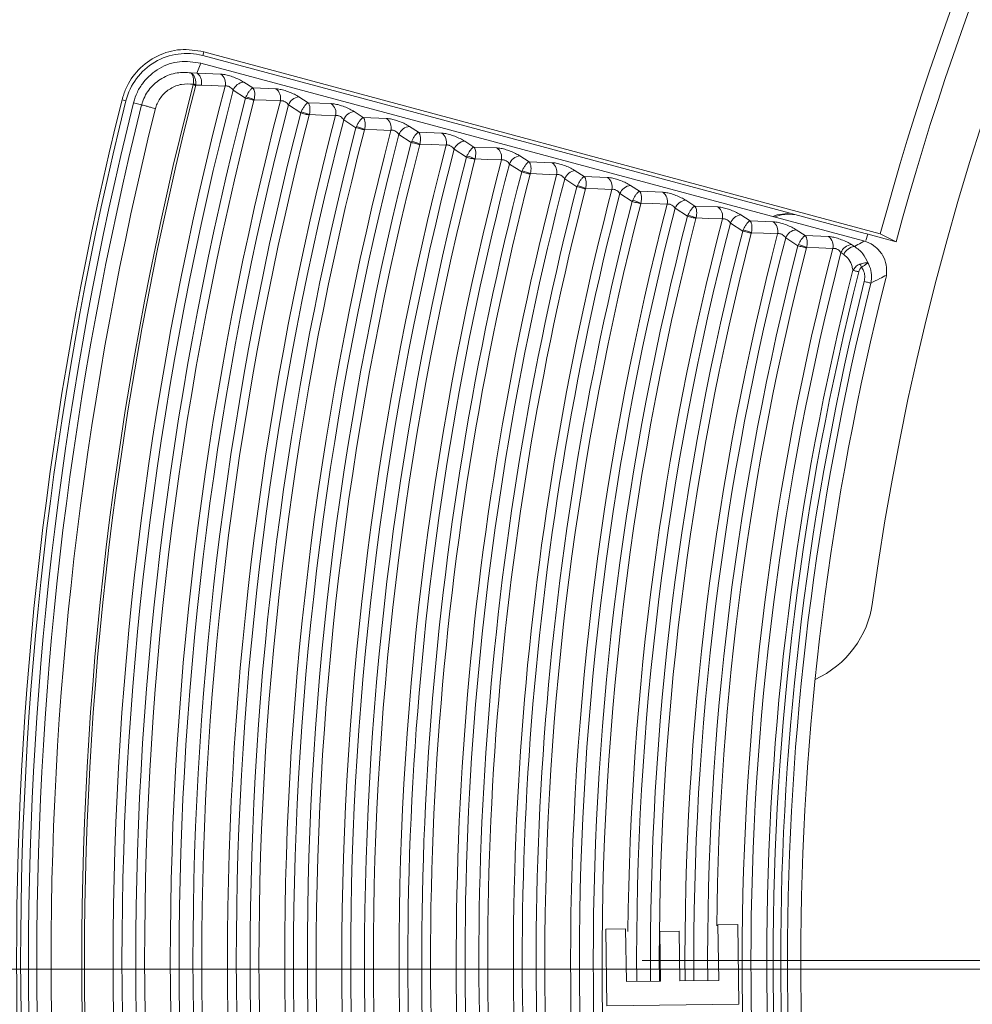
# Model space of a CAD drawing. Header units: millimetres. Extents: x 0 to 1118, y 0 to 864.
# Tile 332 of 512: x 495 to 503, y 420 to 428. Entities that reach past the tile are written whole.
import ezdxf

# ---------------------------------------------------------------- set-up
doc = ezdxf.new("R2010")
doc.units = ezdxf.units.MM
doc.styles.add('SLDTEXTSTYLE0', font='TXT', dxfattribs={"width": 0.605})
doc.dimstyles.new('SLDDIMSTYLE3', dxfattribs={"dimtxt": 3.175, "dimasz": 3.302, "dimexe": 0, "dimexo": 0.0625, "dimgap": 0.79375, "dimtad": 0, "dimtih": 1, "dimtoh": 1, "dimdec": 1, "dimlfac": 4, "dimrnd": 1e-09, "dimzin": 12, "dimdsep": 46, "dimtxsty": 'SLDTEXTSTYLE0', "dimsah": 1, "dimcen": 0.09, "dimadec": 0, "dimazin": 3, "dimtfac": 1, "dimtofl": 0, "dimtmove": 0, "dimatfit": 3, "dimfxl": 1, "dimfrac": 2, "dimtolj": 1, "dimtzin": 12, "dimarcsym": 0})

# ---------------------------------------------------------------- blocks, each defined once
blk = doc.blocks.new('_D_9')
at = {"color": 7, "linetype": 'Continuous', "lineweight": 0}
for p, q in [((522.1253, 420.3386), (447.1385, 420.3386)), ((448.7385, 420.3386), (448.7385, 403.9348)), ((448.7385, 382.6583), (448.7385, 399.0621)), ((465.7357, 382.6583), (447.1385, 382.6583))]:
    blk.add_line(p, q, dxfattribs=at)
for points in [[(448.7385, 420.3386), (448.2305, 417.0366), (449.2465, 417.0366)], [(448.7385, 382.6583), (449.2465, 385.9603), (448.2305, 385.9603)]]:
    blk.add_solid(points, dxfattribs=at)
at = {"color": 7, "linetype": 'Continuous', "lineweight": 0, "insert": (443.2814, 403.1549), "char_height": 3.175, "attachment_point": 1, "style": 'SLDTEXTSTYLE0'}
blk.add_mtext('150.7', dxfattribs=at)
blk = doc.blocks.new('SW_CENTERMARKSYMBOL_0')
at = {"color": 0, "linetype": 'Continuous', "lineweight": 0}
blk.add_line((-1.27, 0), (-23.5209, 0), dxfattribs=at)

msp = doc.modelspace()

# ---------------------------------------------------------------- linework, layer by layer
at = {"color": 9, "linetype": 'Continuous', "lineweight": 0}
for p, q in [((496.6816, 427.6541), (496.6899, 427.6849)), ((496.6359, 427.5135), (496.6654, 427.5937)), ((496.5868, 427.5156), (496.6359, 427.5135)), ((496.6361, 427.5132), (496.8261, 427.5058)), ((496.6054, 427.4211), (496.606, 427.4244)), ((496.6261, 427.4158), (496.627, 427.4234)), ((496.6718, 427.4172), (496.6261, 427.4158)), ((497.0241, 427.3133), (496.9259, 427.3768)), ((497.01, 427.4418), (497.0827, 427.3948)), ((497.0827, 427.3948), (497.2687, 427.3876)), ((496.067, 427.2919), (496.0354, 427.2998)), ((497.0241, 427.3133), (497.0279, 427.3224)), ((497.0937, 427.2998), (497.0924, 427.2956)), ((497.4525, 427.3236), (497.5253, 427.2765)), ((497.4667, 427.195), (497.3684, 427.2586)), ((497.5253, 427.2765), (497.7113, 427.2693)), ((497.4667, 427.195), (497.4705, 427.2042)), ((497.5363, 427.1815), (497.535, 427.1773)), ((497.9093, 427.0767), (497.811, 427.1403)), ((497.8951, 427.2053), (497.9679, 427.1583)), ((497.9679, 427.1583), (498.1538, 427.1511)), ((497.9093, 427.0767), (497.9131, 427.0859)), ((497.9788, 427.0633), (497.9776, 427.0591)), ((498.3377, 427.0871), (498.4105, 427.04)), ((498.3519, 426.9585), (498.2536, 427.0221)), ((498.4105, 427.04), (498.5964, 427.0328)), ((498.3519, 426.9585), (498.3557, 426.9677)), ((498.4214, 426.945), (498.4202, 426.9408)), ((498.7945, 426.8402), (498.6962, 426.9038)), ((498.7803, 426.9688), (498.8531, 426.9218)), ((498.8531, 426.9218), (499.039, 426.9146)), ((498.7945, 426.8402), (498.7983, 426.8494)), ((498.864, 426.8268), (498.8628, 426.8226)), ((499.2229, 426.8506), (499.2957, 426.8035)), ((499.237, 426.7219), (499.1388, 426.7856)), ((499.2957, 426.8035), (499.4816, 426.7963)), ((499.237, 426.7219), (499.2409, 426.7312)), ((499.3066, 426.7085), (499.3054, 426.7043)), ((499.6796, 426.6037), (499.5814, 426.6673)), ((499.6655, 426.7323), (499.7383, 426.6853)), ((499.7383, 426.6853), (499.9242, 426.6781)), ((499.6796, 426.6037), (499.6835, 426.613)), ((499.7492, 426.5903), (499.748, 426.5861)), ((500.1081, 426.6141), (500.1808, 426.567)), ((500.1222, 426.4854), (500.0239, 426.549)), ((500.1808, 426.567), (500.3668, 426.5598)), ((500.1222, 426.4854), (500.1261, 426.4947)), ((500.1918, 426.4721), (500.1906, 426.4678)), ((500.5648, 426.3672), (500.4665, 426.4308)), ((500.5507, 426.4958), (500.6234, 426.4488)), ((500.6234, 426.4488), (500.8094, 426.4415)), ((500.5648, 426.3672), (500.5687, 426.3765)), ((500.6344, 426.3538), (500.6332, 426.3496)), ((500.9932, 426.3776), (501.066, 426.3305)), ((501.0074, 426.2489), (500.9091, 426.3125)), ((501.066, 426.3305), (501.252, 426.3233)), ((501.0074, 426.2489), (501.0113, 426.2582)), ((501.077, 426.2356), (501.0758, 426.2313)), ((501.45, 426.1306), (501.3517, 426.1943)), ((501.4358, 426.2593), (501.5086, 426.2123)), ((501.5086, 426.2123), (501.6945, 426.205)), ((501.45, 426.1306), (501.4539, 426.14)), ((501.5196, 426.1173), (501.5183, 426.1131)), ((501.8784, 426.1411), (501.9022, 426.1257)), ((501.8181, 426.0606), (501.7943, 426.076))]:
    msp.add_line(p, q, dxfattribs=at)
at = {"color": 7, "linetype": 'Continuous', "lineweight": 15}
for p, q in [((502.1096, 426.2253), (496.6899, 427.6849)), ((501.3868, 426.3933), (496.6816, 427.6541)), ((501.9758, 426.1708), (496.6654, 427.5937)), ((496.1921, 427.2591), (496.1277, 427.2768)), ((496.1921, 427.2591), (496.1921, 427.2591)), ((501.4263, 426.3809), (501.3868, 426.3933)), ((501.4263, 426.3809), (501.9894, 426.2301)), ((502.0018, 426.2254), (501.9894, 426.2301)), ((501.9946, 426.1721), (502.0085, 426.2236)), ((502.2369, 426.1624), (502.0018, 426.2254)), ((502.2369, 426.1624), (502.1096, 426.2253)), ((501.9839, 426.1685), (501.9758, 426.1708)), ((500.8091, 420.6935), (500.9674, 420.6958)), ((500.8153, 420.2483), (500.8091, 420.6935)), ((500.9674, 420.6958), (500.9764, 420.0577)), ((499.9111, 420.6574), (500.0694, 420.6597)), ((499.9197, 420.0429), (499.9111, 420.6574)), ((500.0694, 420.6597), (500.0753, 420.2379)), ((500.3425, 420.64), (500.4993, 420.6422)), ((500.3481, 420.2417), (500.3425, 420.64)), ((500.4993, 420.6422), (500.5049, 420.2439)), ((500.0753, 420.2379), (500.3481, 420.2417)), ((500.5049, 420.2439), (500.8153, 420.2483)), ((500.9764, 420.0577), (499.9197, 420.0429))]:
    msp.add_line(p, q, dxfattribs=at)
at = {"color": 9, "linetype": 'Continuous', "lineweight": 0, "flags": 128}
for points in [[(496.6261, 427.4158), (496.624, 427.4163), (496.6217, 427.4169), (496.6193, 427.4176), (496.6167, 427.4182), (496.6141, 427.4189), (496.6113, 427.4196), (496.6084, 427.4204), (496.6054, 427.4211)], [(496.8615, 427.4097), (496.7481, 427.4142), (496.6718, 427.4172)], [(497.0924, 427.2956), (497.0856, 427.2973), (497.0777, 427.2994), (497.0689, 427.3017), (497.0595, 427.3041), (497.05, 427.3065), (497.0407, 427.309), (497.032, 427.3112), (497.0241, 427.3133)], [(497.3041, 427.2915), (497.1907, 427.2959), (497.0937, 427.2998)], [(497.535, 427.1773), (497.5282, 427.1791), (497.5203, 427.1811), (497.5115, 427.1834), (497.5021, 427.1858), (497.4926, 427.1883), (497.4833, 427.1907), (497.4745, 427.193), (497.4667, 427.195)], [(497.7467, 427.1732), (497.6332, 427.1777), (497.5363, 427.1815)], [(497.9776, 427.0591), (497.9708, 427.0608), (497.9629, 427.0629), (497.9541, 427.0652), (497.9447, 427.0676), (497.9352, 427.07), (497.9259, 427.0724), (497.9171, 427.0747), (497.9093, 427.0767)], [(498.1892, 427.055), (498.0758, 427.0595), (497.9788, 427.0633)], [(498.4202, 426.9408), (498.4134, 426.9426), (498.4055, 426.9446), (498.3966, 426.9469), (498.3873, 426.9493), (498.3778, 426.9518), (498.3685, 426.9542), (498.3597, 426.9564), (498.3519, 426.9585)], [(498.6318, 426.9367), (498.5184, 426.9412), (498.4214, 426.945)], [(498.8628, 426.8226), (498.856, 426.8243), (498.8481, 426.8264), (498.8392, 426.8287), (498.8299, 426.8311), (498.8204, 426.8335), (498.8111, 426.8359), (498.8023, 426.8382), (498.7945, 426.8402)], [(499.0744, 426.8185), (498.961, 426.823), (498.864, 426.8268)], [(499.3054, 426.7043), (499.2986, 426.7061), (499.2906, 426.7081), (499.2818, 426.7104), (499.2725, 426.7128), (499.263, 426.7153), (499.2537, 426.7177), (499.2449, 426.7199), (499.237, 426.7219)], [(499.517, 426.7002), (499.4036, 426.7047), (499.3066, 426.7085)], [(499.748, 426.5861), (499.7412, 426.5878), (499.7332, 426.5899), (499.7244, 426.5921), (499.7151, 426.5946), (499.7056, 426.597), (499.6962, 426.5994), (499.6875, 426.6017), (499.6796, 426.6037)], [(499.9596, 426.582), (499.8462, 426.5865), (499.7492, 426.5903)], [(500.1906, 426.4678), (500.1838, 426.4696), (500.1758, 426.4716), (500.167, 426.4739), (500.1577, 426.4763), (500.1482, 426.4787), (500.1388, 426.4811), (500.1301, 426.4834), (500.1222, 426.4854)], [(500.4022, 426.4638), (500.2888, 426.4682), (500.1918, 426.4721)], [(500.6332, 426.3496), (500.6264, 426.3513), (500.6184, 426.3534), (500.6096, 426.3556), (500.6003, 426.358), (500.5907, 426.3605), (500.5814, 426.3629), (500.5727, 426.3651), (500.5648, 426.3672)], [(500.8448, 426.3455), (500.7314, 426.35), (500.6344, 426.3538)], [(501.0758, 426.2313), (501.069, 426.2331), (501.061, 426.2351), (501.0522, 426.2374), (501.0429, 426.2398), (501.0333, 426.2422), (501.024, 426.2446), (501.0153, 426.2469), (501.0074, 426.2489)], [(501.2874, 426.2273), (501.174, 426.2318), (501.077, 426.2356)], [(501.5183, 426.1131), (501.5116, 426.1148), (501.5036, 426.1169), (501.4948, 426.1191), (501.4854, 426.1215), (501.4759, 426.124), (501.4666, 426.1264), (501.4579, 426.1286), (501.45, 426.1306)], [(501.73, 426.109), (501.6166, 426.1135), (501.5196, 426.1173)], [(501.9373, 425.9222), (501.9312, 425.9237), (501.9249, 425.9253), (501.9186, 425.9269), (501.9123, 425.9285), (501.9061, 425.9301), (501.9002, 425.9316), (501.8947, 425.933), (501.8896, 425.9343)], [(502.034, 425.8317), (502.0308, 425.8325), (502.0265, 425.8336), (502.021, 425.835), (502.0146, 425.8366), (502.0073, 425.8384), (501.9992, 425.8404), (501.9904, 425.8426), (501.9811, 425.845)]]:
    msp.add_lwpolyline(points, dxfattribs=at)
at = {"color": 7, "linetype": 'Continuous', "lineweight": 15, "flags": 128}
for points in [[(501.3868, 426.3933), (501.2826, 426.379), (501.2476, 426.3659)], [(501.2613, 426.3623), (501.3185, 426.3791), (501.4263, 426.3809)]]:
    msp.add_lwpolyline(points, dxfattribs=at)
at = {"color": 7, "linetype": 'Continuous', "lineweight": 15}
for centre, radius, start, end in [((523.7232, 420.4083), 22.3827, 102.3397, 164.93654), ((523.7253, 420.3386), 21.875, 63.34723, 172.28355), ((523.7232, 420.4083), 22.2435, 101.98314, 165.00787), ((496.5522, 427.1711), 0.5, 75, 166.02319), ((523.7232, 420.4083), 28.5326, 166.02319, 193.97681), ((523.7232, 420.4083), 28.5, 166.02319, 193.97681), ((523.7232, 420.4083), 28.4375, 166.02319, 193.97681), ((523.7232, 420.4083), 22.25, 165.79659, 194.20341), ((501.2618, 423.3824), 0.7938, 294.21011, 352.28355)]:
    msp.add_arc(centre, radius, start, end, dxfattribs=at)
at = {"color": 9, "linetype": 'Continuous', "lineweight": 0}
for centre, radius, start, end in [((496.7686, 427.4301), 0.0951, 347.63677, 52.80399), ((523.7232, 420.4083), 28.0099, 165.50061, 194.49938), ((523.7232, 420.4083), 27.9886, 165.50061, 194.49938), ((523.7232, 420.4083), 27.7592, 165.39113, 194.60887), ((523.7232, 420.4083), 27.6886, 165.42335, 194.57665), ((496.6384, 427.8829), 0.4596, 265.96234, 268.57571), ((497.0212, 427.3403), 0.1022, 96.34251, 159.036), ((497.2112, 427.3118), 0.0951, 347.63765, 52.80759), ((523.7232, 420.4083), 27.5776, 165.49984, 194.50016), ((523.7232, 420.4083), 27.507, 165.49984, 194.50016), ((523.7232, 420.4083), 27.3011, 165.39699, 194.60301), ((496.902, 426.8505), 0.4884, 66.90187, 75.06248), ((497.4638, 427.222), 0.1022, 96.34509, 159.03737), ((523.7232, 420.4083), 28.3707, 166.0265, 193.97425), ((523.7232, 420.4083), 28.2562, 166.03072, 193.97097), ((523.7232, 420.4083), 27.2305, 165.42979, 194.57021), ((497.6538, 427.1936), 0.0951, 347.63993, 52.80783), ((523.7232, 420.4083), 27.1195, 165.50761, 194.49239), ((523.7232, 420.4083), 27.0489, 165.50761, 194.49239), ((523.7232, 420.4083), 26.843, 165.40305, 194.59695), ((523.7232, 420.4083), 26.7724, 165.43646, 194.56354), ((497.3449, 426.7329), 0.4877, 66.89597, 75.06811), ((497.9064, 427.1038), 0.1022, 96.34554, 159.04124), ((498.0964, 427.0753), 0.0951, 347.64549, 52.80711), ((523.7232, 420.4083), 26.6614, 165.51565, 194.48435), ((523.7232, 420.4083), 26.5908, 165.51565, 194.48435), ((523.7232, 420.4083), 26.3849, 165.40932, 194.59068), ((497.7877, 426.6155), 0.4869, 66.88923, 75.07603), ((498.349, 426.9855), 0.1022, 96.34664, 159.04571), ((523.7232, 420.4083), 26.3143, 165.44336, 194.55664), ((498.539, 426.9571), 0.0951, 347.65006, 52.80738), ((523.7232, 420.4083), 26.2033, 165.52396, 194.47604), ((523.7232, 420.4083), 26.1327, 165.52396, 194.47604), ((523.7232, 420.4083), 25.9268, 165.41581, 194.58419), ((523.7232, 420.4083), 25.8562, 165.4505, 194.5495), ((498.2306, 426.4979), 0.4861, 66.88308, 75.08163), ((498.7916, 426.8673), 0.1022, 96.34972, 159.04735), ((498.9816, 426.8388), 0.0951, 347.65203, 52.81043), ((523.7232, 420.4083), 25.7452, 165.53258, 194.46742), ((523.7232, 420.4083), 25.6746, 165.53258, 194.46742), ((523.7232, 420.4083), 25.4687, 165.42253, 194.57747), ((498.6734, 426.3804), 0.4854, 66.87767, 75.08822), ((499.2342, 426.749), 0.1022, 96.35027, 159.05114), ((523.7232, 420.4083), 25.3981, 165.45791, 186.17011), ((499.4241, 426.7206), 0.0951, 347.65857, 52.81069), ((523.7232, 420.4083), 25.2871, 165.54151, 186.24123), ((523.7232, 420.4083), 25.2165, 165.54151, 187.11165), ((523.7232, 420.4083), 25.0106, 165.4295, 186.7985), ((523.7232, 420.4083), 24.94, 165.46558, 186.42144), ((499.1164, 426.2631), 0.4844, 66.8695, 75.09756), ((499.6768, 426.6308), 0.1022, 96.35285, 159.05368), ((499.8667, 426.6023), 0.0951, 347.66204, 52.81046), ((523.7232, 420.4083), 24.829, 165.55076, 186.13378), ((523.7232, 420.4083), 24.7584, 165.55076, 186.06262), ((523.7232, 420.4083), 24.5525, 165.43673, 186.09611), ((499.5592, 426.1456), 0.4836, 66.86351, 75.104), ((500.1194, 426.5125), 0.1022, 96.35356, 159.0581), ((523.7232, 420.4083), 24.4819, 165.47355, 186.20255), ((500.3093, 426.4841), 0.0951, 347.66681, 52.81285), ((523.7232, 420.4083), 24.3709, 165.56037, 186.69203), ((523.7232, 420.4083), 24.3003, 165.56037, 194.43963), ((523.7232, 420.4083), 24.0944, 165.44423, 194.55577), ((523.7232, 420.4083), 24.0238, 165.48181, 194.51819), ((500.0021, 426.0282), 0.4827, 66.85677, 75.11192), ((500.562, 426.3943), 0.1022, 96.35712, 159.05884), ((500.7519, 426.3658), 0.0951, 347.66942, 52.81563), ((523.7232, 420.4083), 23.9128, 165.57034, 194.42966), ((523.7232, 420.4083), 23.8422, 165.57034, 181.68936), ((523.7232, 420.4083), 23.6363, 165.45203, 179.43684), ((500.445, 425.911), 0.4817, 66.84819, 75.12168), ((501.0046, 426.276), 0.1022, 96.3583, 159.06357), ((523.7232, 420.4083), 23.5657, 165.4904, 180.41144), ((501.1945, 426.2476), 0.0951, 347.67834, 52.81422), ((523.7232, 420.4083), 23.4547, 165.58071, 180.40959), ((523.7232, 420.4083), 23.3841, 165.58071, 180.40841), ((523.7232, 420.4083), 23.1782, 165.46013, 180.40492), ((523.7232, 420.4083), 23.1076, 165.49934, 180.40371), ((500.8879, 425.7936), 0.4808, 66.84039, 75.12892), ((501.4472, 426.1577), 0.1022, 96.36105, 159.06714), ((501.6371, 426.1293), 0.0951, 347.68379, 52.81434), ((523.7232, 420.4083), 22.9965, 165.59149, 180.40178), ((523.7232, 420.4083), 22.926, 165.59149, 179.30765), ((523.7232, 420.4083), 22.7201, 165.46855, 194.53145), ((501.331, 425.6766), 0.4794, 66.82926, 75.14123), ((501.8897, 426.0395), 0.1022, 96.36137, 159.07273), ((501.9136, 426.0241), 0.1022, 96.36843, 159.08024), ((523.7232, 420.4083), 22.6495, 165.50863, 194.49137), ((501.7924, 425.8952), 0.1787, 20.94377, 29.60248), ((523.7232, 420.4083), 22.5221, 165.79704, 194.20296), ((523.7232, 420.4083), 22.4729, 165.79704, 194.20296), ((523.7232, 420.4083), 22.4116, 165.96097, 194.03903), ((523.7232, 420.4083), 22.357, 165.96097, 194.03903)]:
    msp.add_arc(centre, radius, start, end, dxfattribs=at)
at = {"color": 7, "linetype": 'Continuous', "lineweight": 15}
for points, knots in [([(497.14, 406.5039), (496.747, 407.3052), (495.9216, 408.9881), (494.9718, 411.6873), (494.2516, 414.5458), (493.8199, 417.4632), (493.6749, 420.4083), (493.8197, 423.3536), (494.2524, 426.2704), (494.9689, 429.1309), (495.9623, 431.9073), (497.2231, 434.5729), (498.739, 437.1022), (500.4956, 439.4707), (502.4759, 441.6556), (504.6608, 443.6359), (507.0293, 445.3925), (509.5586, 446.9085), (512.2054, 448.1601), (514.9414, 449.1434), (517.7388, 449.8492), (520.5913, 450.3032), (522.5126, 450.3726), (523.4732, 450.4073)], [0, 0, 0, 0, 0.043645, 0.091666, 0.139688, 0.187709, 0.23573, 0.283752, 0.331773, 0.379795, 0.427816, 0.475838, 0.523859, 0.57188, 0.619902, 0.667923, 0.715945, 0.763966, 0.811987, 0.858991, 0.905994, 0.952997, 1, 1, 1, 1]), ([(497.5433, 443.0689), (496.9297, 442.3235), (495.7002, 440.8299), (494.1013, 438.4025), (492.6936, 435.8608), (491.5028, 433.2002), (490.5408, 430.4353), (489.8118, 427.5836), (489.3229, 424.6785), (489.0834, 421.7704), (489.0947, 418.8786), (489.3416, 416.0211), (489.8199, 413.1948), (490.5257, 410.4291), (491.4587, 407.7421), (492.604, 405.1447), (493.9575, 402.6532), (495.5709, 400.1533), (496.8559, 398.5861), (497.5433, 397.7477)], [0, 0, 0, 0, 0.058748, 0.117702, 0.176654, 0.235398, 0.294707, 0.354238, 0.413765, 0.473066, 0.530775, 0.588694, 0.646616, 0.704331, 0.761659, 0.819183, 0.87671, 0.934045, 1, 1, 1, 1]), ([(495.4547, 400.6311), (494.9671, 401.3617), (493.9912, 402.8238), (492.7416, 405.1583), (491.6585, 407.5821), (490.7682, 410.086), (490.0731, 412.6449), (489.5768, 415.2494), (489.2804, 417.895), (489.1893, 420.5597), (489.3036, 423.2193), (489.6215, 425.854), (490.141, 428.4614), (490.8611, 431.0235), (491.7739, 433.519), (492.8749, 435.9255), (494.1448, 438.2508), (495.1387, 439.7113), (495.6373, 440.4441)], [0, 0, 0, 0, 0.0622333, 0.1245552, 0.1873344, 0.2500552, 0.3123285, 0.3745357, 0.4370628, 0.4999765, 0.5624082, 0.6246363, 0.6870495, 0.7499503, 0.8125397, 0.8748313, 0.9371966, 1, 1, 1, 1]), ([(496.6899, 427.6849), (496.6275, 427.695), (496.5028, 427.7152), (496.3162, 427.6605), (496.1625, 427.5494), (496.0716, 427.418), (496.0446, 427.3298), (496.0354, 427.2998)], [0, 0, 0, 0, 0.229763, 0.459758, 0.682359, 0.891705, 1, 1, 1, 1]), ([(496.6654, 427.5937), (496.6091, 427.6021), (496.4963, 427.619), (496.3302, 427.5608), (496.2184, 427.464), (496.1547, 427.3629), (496.1367, 427.3055), (496.1277, 427.2768)], [0, 0, 0, 0, 0.249693, 0.499629, 0.749403, 0.874708, 1, 1, 1, 1]), ([(496.3027, 427.2294), (496.3014, 427.2298), (496.2932, 427.232), (496.2751, 427.237), (496.2486, 427.2442), (496.2229, 427.2511), (496.2023, 427.2565), (496.1955, 427.2582), (496.1921, 427.2591)], [0, 0, 0, 0, 0.0294545, 0.1864899, 0.3899098, 0.593282, 0.796652, 1, 1, 1, 1]), ([(501.9839, 426.1685), (501.9888, 426.1669), (502.0203, 426.1567), (502.0751, 426.1245), (502.1306, 426.0587), (502.1623, 425.9778), (502.16, 425.9235), (502.1589, 425.8963)], [0, 0, 0, 0, 0.043942, 0.282701, 0.521384, 0.760667, 1, 1, 1, 1]), ([(502.1534, 425.8677), (502.1552, 425.8755), (502.1574, 425.8853), (502.1586, 425.8944), (502.1589, 425.8963)], [0, 0, 0, 0, 0.79681, 1, 1, 1, 1])]:
    msp.add_open_spline(points, degree=3, knots=knots, dxfattribs=at)
at = {"color": 9, "linetype": 'Continuous', "lineweight": 0}
for points, knots in [([(496.1921, 427.2591), (496.1944, 427.2668), (496.2084, 427.3138), (496.2545, 427.3955), (496.3521, 427.4786), (496.4698, 427.5228), (496.5497, 427.5179), (496.5868, 427.5156)], [0, 0, 0, 0, 0.046602, 0.28207, 0.526766, 0.780135, 1, 1, 1, 1]), ([(496.606, 427.4244), (496.6068, 427.4323), (496.6086, 427.4503), (496.6063, 427.4773), (496.5992, 427.501), (496.5915, 427.5119), (496.587, 427.5155), (496.5868, 427.5156)], [0, 0, 0, 0, 0.202415, 0.461715, 0.722562, 0.986098, 1, 1, 1, 1]), ([(496.627, 427.4234), (496.627, 427.4314), (496.6271, 427.4495), (496.6199, 427.4766), (496.6065, 427.5008), (496.5939, 427.5118), (496.5871, 427.5155), (496.5868, 427.5156)], [0, 0, 0, 0, 0.202404, 0.461767, 0.722635, 0.989242, 1, 1, 1, 1]), ([(496.6359, 427.5135), (496.6359, 427.5135), (496.6359, 427.5134), (496.636, 427.5133), (496.6361, 427.5132), (496.6361, 427.5132)], [0, 0, 0, 0, 0.436377, 0.750968, 1, 1, 1, 1]), ([(496.6718, 427.4172), (496.6722, 427.4208), (496.6734, 427.4298), (496.6733, 427.4488), (496.6681, 427.4732), (496.6553, 427.498), (496.6425, 427.5081), (496.6361, 427.5132)], [0, 0, 0, 0, 0.094499, 0.236653, 0.491122, 0.745545, 1, 1, 1, 1]), ([(496.8261, 427.5058), (496.8336, 427.5052), (496.8515, 427.5038), (496.8881, 427.4955), (496.9319, 427.481), (496.9757, 427.4622), (496.9985, 427.4486), (497.01, 427.4418)], [0, 0, 0, 0, 0.148163, 0.353498, 0.564858, 0.782567, 1, 1, 1, 1]), ([(496.606, 427.4244), (496.5749, 427.4264), (496.5118, 427.4304), (496.4212, 427.3945), (496.3491, 427.3318), (496.3148, 427.2706), (496.3045, 427.2355), (496.3027, 427.2294)], [0, 0, 0, 0, 0.242994, 0.49206, 0.729311, 0.953177, 1, 1, 1, 1]), ([(496.9259, 427.3768), (496.9224, 427.3815), (496.9156, 427.3906), (496.9018, 427.4014), (496.891, 427.4067), (496.8816, 427.4099), (496.8757, 427.4109), (496.8678, 427.4111), (496.8644, 427.4103), (496.8615, 427.4097)], [0, 0, 0, 0, 0.236064, 0.456656, 0.619188, 0.659593, 0.826955, 0.85469, 1, 1, 1, 1]), ([(497.0279, 427.3224), (497.0318, 427.3303), (497.0402, 427.3472), (497.0547, 427.3694), (497.0655, 427.382), (497.0727, 427.3885), (497.0761, 427.3912), (497.0789, 427.393), (497.0805, 427.3938), (497.0814, 427.3942), (497.082, 427.3945), (497.0822, 427.3946), (497.0825, 427.3947), (497.0826, 427.3948), (497.0827, 427.3948)], [0, 0, 0, 0, 0.2158425, 0.4599259, 0.7170076, 0.7751368, 0.8684975, 0.921978, 0.9534931, 0.9722303, 0.9833747, 0.9911024, 0.9922251, 1, 1, 1, 1]), ([(497.0937, 427.2998), (497.0953, 427.3084), (497.0989, 427.3269), (497.0986, 427.3542), (497.095, 427.3718), (497.0909, 427.3822), (497.0886, 427.3869), (497.0863, 427.3904), (497.0849, 427.3923), (497.084, 427.3933), (497.0835, 427.394), (497.0832, 427.3943), (497.083, 427.3945), (497.0828, 427.3947), (497.0827, 427.3948)], [0, 0, 0, 0, 0.215838, 0.459918, 0.717011, 0.775143, 0.868517, 0.922002, 0.953491, 0.972225, 0.983412, 0.991104, 0.992192, 1, 1, 1, 1]), ([(497.2687, 427.3876), (497.2762, 427.387), (497.2941, 427.3855), (497.3307, 427.3772), (497.3745, 427.3628), (497.4183, 427.344), (497.4411, 427.3304), (497.4525, 427.3236)], [0, 0, 0, 0, 0.148148, 0.353478, 0.564848, 0.782561, 1, 1, 1, 1]), ([(497.3684, 427.2586), (497.365, 427.2633), (497.3582, 427.2724), (497.3444, 427.2831), (497.3336, 427.2884), (497.3242, 427.2916), (497.3182, 427.2927), (497.3104, 427.2928), (497.307, 427.2921), (497.3041, 427.2915)], [0, 0, 0, 0, 0.236049, 0.456677, 0.619212, 0.659621, 0.82696, 0.854713, 1, 1, 1, 1]), ([(497.4705, 427.2042), (497.4744, 427.2121), (497.4828, 427.2289), (497.4973, 427.2511), (497.5081, 427.2637), (497.5153, 427.2703), (497.5187, 427.2729), (497.5215, 427.2747), (497.5231, 427.2756), (497.524, 427.276), (497.5245, 427.2762), (497.5248, 427.2764), (497.5251, 427.2765), (497.5252, 427.2765), (497.5253, 427.2765)], [0, 0, 0, 0, 0.215865, 0.459971, 0.717056, 0.775271, 0.868568, 0.922037, 0.953497, 0.972229, 0.983374, 0.991101, 0.992224, 1, 1, 1, 1]), ([(497.5363, 427.1815), (497.5379, 427.1902), (497.5415, 427.2087), (497.5412, 427.236), (497.5376, 427.2536), (497.5335, 427.264), (497.5312, 427.2687), (497.5289, 427.2722), (497.5275, 427.2741), (497.5266, 427.2751), (497.5261, 427.2757), (497.5258, 427.276), (497.5255, 427.2763), (497.5254, 427.2764), (497.5253, 427.2765)], [0, 0, 0, 0, 0.215864, 0.459994, 0.717053, 0.775236, 0.868581, 0.92201, 0.953498, 0.972227, 0.983411, 0.991104, 0.992191, 1, 1, 1, 1]), ([(497.7113, 427.2693), (497.7188, 427.2687), (497.7366, 427.2673), (497.7733, 427.259), (497.8171, 427.2445), (497.8608, 427.2257), (497.8837, 427.2121), (497.8951, 427.2053)], [0, 0, 0, 0, 0.1481307, 0.3534479, 0.5648204, 0.7825358, 1, 1, 1, 1]), ([(497.811, 427.1403), (497.8075, 427.145), (497.8008, 427.1541), (497.7869, 427.1649), (497.7762, 427.1702), (497.7668, 427.1734), (497.7608, 427.1744), (497.753, 427.1746), (497.7496, 427.1738), (497.7467, 427.1732)], [0, 0, 0, 0, 0.236124, 0.456749, 0.619268, 0.659692, 0.827027, 0.854797, 1, 1, 1, 1]), ([(497.9131, 427.0859), (497.917, 427.0938), (497.9254, 427.1107), (497.9399, 427.1329), (497.9507, 427.1455), (497.9579, 427.152), (497.9613, 427.1547), (497.9641, 427.1565), (497.9657, 427.1573), (497.9666, 427.1577), (497.9671, 427.158), (497.9674, 427.1581), (497.9676, 427.1582), (497.9678, 427.1583), (497.9679, 427.1583)], [0, 0, 0, 0, 0.215908, 0.460069, 0.717097, 0.775452, 0.868679, 0.922097, 0.953554, 0.972288, 0.983434, 0.991106, 0.992223, 1, 1, 1, 1]), ([(497.9788, 427.0633), (497.9805, 427.072), (497.9841, 427.0904), (497.9838, 427.1178), (497.9802, 427.1353), (497.9761, 427.1458), (497.9738, 427.1504), (497.9715, 427.1539), (497.9701, 427.1558), (497.9692, 427.1568), (497.9687, 427.1575), (497.9684, 427.1578), (497.9681, 427.158), (497.968, 427.1582), (497.9679, 427.1583)], [0, 0, 0, 0, 0.215898, 0.460063, 0.717093, 0.775418, 0.8687, 0.92212, 0.953549, 0.972279, 0.983465, 0.991103, 0.992242, 1, 1, 1, 1]), ([(498.1538, 427.1511), (498.1613, 427.1505), (498.1792, 427.149), (498.2159, 427.1407), (498.2597, 427.1263), (498.3034, 427.1075), (498.3263, 427.0939), (498.3377, 427.0871)], [0, 0, 0, 0, 0.1480899, 0.3534083, 0.5647961, 0.7825317, 1, 1, 1, 1]), ([(498.2536, 427.0221), (498.2501, 427.0268), (498.2434, 427.0358), (498.2295, 427.0466), (498.2188, 427.0519), (498.2094, 427.0551), (498.2034, 427.0562), (498.1956, 427.0563), (498.1921, 427.0556), (498.1892, 427.055)], [0, 0, 0, 0, 0.2361486, 0.4567789, 0.6192922, 0.6597205, 0.8270033, 0.8547707, 1, 1, 1, 1]), ([(498.3557, 426.9677), (498.3596, 426.9756), (498.368, 426.9924), (498.3825, 427.0146), (498.3933, 427.0272), (498.4005, 427.0338), (498.4039, 427.0364), (498.4067, 427.0382), (498.4083, 427.0391), (498.4092, 427.0395), (498.4097, 427.0397), (498.41, 427.0399), (498.4102, 427.0399), (498.4104, 427.04), (498.4105, 427.04)], [0, 0, 0, 0, 0.215928, 0.460142, 0.717091, 0.775533, 0.868743, 0.922155, 0.953608, 0.972286, 0.983433, 0.9911, 0.992223, 1, 1, 1, 1]), ([(498.4214, 426.945), (498.4231, 426.9537), (498.4267, 426.9722), (498.4264, 426.9995), (498.4228, 427.0171), (498.4187, 427.0275), (498.4163, 427.0322), (498.414, 427.0357), (498.4126, 427.0375), (498.4118, 427.0386), (498.4113, 427.0392), (498.411, 427.0395), (498.4107, 427.0398), (498.4106, 427.0399), (498.4105, 427.04)], [0, 0, 0, 0, 0.215927, 0.4601421, 0.7170979, 0.7755626, 0.8687707, 0.9221304, 0.9536095, 0.9722841, 0.9834704, 0.991108, 0.9922474, 1, 1, 1, 1]), ([(498.5964, 427.0328), (498.6039, 427.0322), (498.6218, 427.0308), (498.6585, 427.0225), (498.7023, 427.008), (498.746, 426.9892), (498.7689, 426.9756), (498.7803, 426.9688)], [0, 0, 0, 0, 0.148071, 0.353388, 0.56478, 0.782517, 1, 1, 1, 1]), ([(498.6962, 426.9038), (498.6927, 426.9085), (498.686, 426.9176), (498.6721, 426.9284), (498.6614, 426.9337), (498.652, 426.9369), (498.646, 426.9379), (498.6382, 426.9381), (498.6347, 426.9373), (498.6318, 426.9367)], [0, 0, 0, 0, 0.236166, 0.456831, 0.619327, 0.659777, 0.827014, 0.854798, 1, 1, 1, 1]), ([(498.7983, 426.8494), (498.8022, 426.8573), (498.8105, 426.8742), (498.8251, 426.8964), (498.8359, 426.909), (498.8431, 426.9155), (498.8465, 426.9182), (498.8493, 426.92), (498.8509, 426.9208), (498.8518, 426.9212), (498.8523, 426.9215), (498.8526, 426.9216), (498.8528, 426.9217), (498.853, 426.9217), (498.8531, 426.9218)], [0, 0, 0, 0, 0.215954, 0.460216, 0.717138, 0.775663, 0.868805, 0.922157, 0.953611, 0.972285, 0.983433, 0.9911, 0.992217, 1, 1, 1, 1]), ([(498.864, 426.8268), (498.8657, 426.8355), (498.8693, 426.854), (498.869, 426.8813), (498.8653, 426.8988), (498.8613, 426.9093), (498.8589, 426.9139), (498.8566, 426.9174), (498.8552, 426.9193), (498.8544, 426.9203), (498.8538, 426.921), (498.8536, 426.9213), (498.8533, 426.9215), (498.8532, 426.9217), (498.8531, 426.9218)], [0, 0, 0, 0, 0.215969, 0.460219, 0.717141, 0.7757, 0.868843, 0.922194, 0.953615, 0.972291, 0.983419, 0.991107, 0.992195, 1, 1, 1, 1]), ([(499.039, 426.9146), (499.0465, 426.914), (499.0644, 426.9125), (499.101, 426.9042), (499.1449, 426.8898), (499.1886, 426.871), (499.2115, 426.8574), (499.2229, 426.8506)], [0, 0, 0, 0, 0.148034, 0.353365, 0.564755, 0.782509, 1, 1, 1, 1]), ([(499.1388, 426.7856), (499.1353, 426.7903), (499.1285, 426.7993), (499.1147, 426.8101), (499.104, 426.8154), (499.0945, 426.8186), (499.0886, 426.8197), (499.0808, 426.8198), (499.0773, 426.8191), (499.0744, 426.8185)], [0, 0, 0, 0, 0.236205, 0.456886, 0.619366, 0.659835, 0.827048, 0.8549, 1, 1, 1, 1]), ([(499.2409, 426.7312), (499.2448, 426.7391), (499.2531, 426.756), (499.2677, 426.7781), (499.2785, 426.7907), (499.2857, 426.7973), (499.2891, 426.8), (499.2919, 426.8017), (499.2935, 426.8026), (499.2944, 426.803), (499.2949, 426.8032), (499.2952, 426.8033), (499.2954, 426.8034), (499.2955, 426.8035), (499.2957, 426.8035)], [0, 0, 0, 0, 0.215992, 0.460303, 0.717134, 0.775803, 0.868875, 0.922215, 0.953615, 0.972289, 0.983432, 0.991099, 0.992217, 1, 1, 1, 1]), ([(499.3066, 426.7085), (499.3083, 426.7172), (499.3119, 426.7357), (499.3116, 426.763), (499.3079, 426.7806), (499.3039, 426.791), (499.3015, 426.7957), (499.2992, 426.7992), (499.2978, 426.801), (499.297, 426.8021), (499.2964, 426.8027), (499.2961, 426.803), (499.2959, 426.8033), (499.2958, 426.8034), (499.2957, 426.8035)], [0, 0, 0, 0, 0.215995, 0.460295, 0.717137, 0.7758, 0.86891, 0.922206, 0.953624, 0.972293, 0.983419, 0.991108, 0.992194, 1, 1, 1, 1]), ([(499.4816, 426.7963), (499.4891, 426.7957), (499.507, 426.7943), (499.5436, 426.786), (499.5874, 426.7715), (499.6312, 426.7527), (499.6541, 426.7391), (499.6655, 426.7323)], [0, 0, 0, 0, 0.148016, 0.353332, 0.564736, 0.782492, 1, 1, 1, 1]), ([(499.5814, 426.6673), (499.5779, 426.672), (499.5711, 426.6811), (499.5573, 426.6919), (499.5465, 426.6972), (499.5371, 426.7004), (499.5312, 426.7014), (499.5234, 426.7016), (499.5199, 426.7009), (499.517, 426.7002)], [0, 0, 0, 0, 0.236209, 0.456925, 0.619422, 0.659898, 0.82706, 0.85493, 1, 1, 1, 1]), ([(499.6835, 426.613), (499.6874, 426.6209), (499.6957, 426.6377), (499.7103, 426.6599), (499.7211, 426.6725), (499.7283, 426.679), (499.7317, 426.6817), (499.7345, 426.6835), (499.7361, 426.6843), (499.7369, 426.6847), (499.7375, 426.685), (499.7378, 426.6851), (499.738, 426.6852), (499.7381, 426.6852), (499.7383, 426.6853)], [0, 0, 0, 0, 0.216025, 0.460372, 0.717127, 0.775937, 0.868987, 0.922221, 0.953616, 0.972287, 0.983435, 0.991097, 0.992164, 1, 1, 1, 1]), ([(499.7492, 426.5903), (499.7509, 426.599), (499.7545, 426.6175), (499.7542, 426.6448), (499.7505, 426.6623), (499.7465, 426.6728), (499.7441, 426.6774), (499.7418, 426.6809), (499.7404, 426.6828), (499.7396, 426.6838), (499.739, 426.6844), (499.7387, 426.6848), (499.7385, 426.685), (499.7384, 426.6852), (499.7383, 426.6853)], [0, 0, 0, 0, 0.216022, 0.460377, 0.717136, 0.775944, 0.868983, 0.922261, 0.953625, 0.972298, 0.983419, 0.991054, 0.992194, 1, 1, 1, 1]), ([(499.9242, 426.6781), (499.9317, 426.6775), (499.9495, 426.676), (499.9862, 426.6677), (500.03, 426.6533), (500.0738, 426.6345), (500.0966, 426.6209), (500.1081, 426.6141)], [0, 0, 0, 0, 0.147968, 0.353308, 0.564712, 0.782492, 1, 1, 1, 1]), ([(500.0239, 426.549), (500.0205, 426.5537), (500.0137, 426.5628), (499.9999, 426.5736), (499.9891, 426.5789), (499.9797, 426.5821), (499.9738, 426.5832), (499.9659, 426.5833), (499.9625, 426.5826), (499.9596, 426.582)], [0, 0, 0, 0, 0.236259, 0.45697, 0.619451, 0.659944, 0.827083, 0.854898, 1, 1, 1, 1]), ([(500.1261, 426.4947), (500.13, 426.5026), (500.1383, 426.5195), (500.1529, 426.5417), (500.1637, 426.5542), (500.1709, 426.5608), (500.1743, 426.5634), (500.1771, 426.5652), (500.1786, 426.566), (500.1795, 426.5665), (500.1801, 426.5667), (500.1804, 426.5668), (500.1806, 426.5669), (500.1807, 426.567), (500.1808, 426.567)], [0, 0, 0, 0, 0.2160713, 0.4604885, 0.7172197, 0.776124, 0.8691103, 0.9223361, 0.9537294, 0.9723513, 0.9834902, 0.9911025, 0.99222, 1, 1, 1, 1]), ([(500.1918, 426.4721), (500.1935, 426.4807), (500.197, 426.4992), (500.1968, 426.5265), (500.1931, 426.5441), (500.189, 426.5545), (500.1867, 426.5592), (500.1844, 426.5627), (500.183, 426.5645), (500.1821, 426.5656), (500.1816, 426.5662), (500.1813, 426.5665), (500.1811, 426.5668), (500.181, 426.5669), (500.1808, 426.567)], [0, 0, 0, 0, 0.216074, 0.460474, 0.717209, 0.776125, 0.869093, 0.922318, 0.953677, 0.972345, 0.983472, 0.991099, 0.992239, 1, 1, 1, 1]), ([(500.3668, 426.5598), (500.3743, 426.5592), (500.3921, 426.5578), (500.4288, 426.5495), (500.4726, 426.535), (500.5164, 426.5162), (500.5392, 426.5026), (500.5507, 426.4958)], [0, 0, 0, 0, 0.147955, 0.353272, 0.564693, 0.782476, 1, 1, 1, 1]), ([(500.4665, 426.4308), (500.463, 426.4355), (500.4563, 426.4446), (500.4425, 426.4554), (500.4317, 426.4607), (500.4223, 426.4639), (500.4163, 426.4649), (500.4085, 426.4651), (500.4051, 426.4644), (500.4022, 426.4638)], [0, 0, 0, 0, 0.236273, 0.457041, 0.619509, 0.660003, 0.827098, 0.854999, 1, 1, 1, 1]), ([(500.5687, 426.3765), (500.5726, 426.3844), (500.5809, 426.4012), (500.5955, 426.4234), (500.6063, 426.436), (500.6135, 426.4425), (500.6169, 426.4452), (500.6197, 426.447), (500.6212, 426.4478), (500.6221, 426.4482), (500.6227, 426.4485), (500.623, 426.4486), (500.6232, 426.4487), (500.6233, 426.4487), (500.6234, 426.4488)], [0, 0, 0, 0, 0.216108, 0.460578, 0.717223, 0.776318, 0.86918, 0.9224, 0.953733, 0.97235, 0.983495, 0.991101, 0.992219, 1, 1, 1, 1]), ([(500.6344, 426.3538), (500.6361, 426.3625), (500.6396, 426.381), (500.6393, 426.4083), (500.6357, 426.4259), (500.6316, 426.4363), (500.6293, 426.4409), (500.627, 426.4444), (500.6256, 426.4463), (500.6247, 426.4473), (500.6242, 426.4479), (500.6239, 426.4483), (500.6237, 426.4485), (500.6235, 426.4487), (500.6234, 426.4488)], [0, 0, 0, 0, 0.2161049, 0.4605609, 0.7172122, 0.7762761, 0.8691695, 0.9223807, 0.9537363, 0.9723511, 0.9834722, 0.9910986, 0.9922385, 1, 1, 1, 1]), ([(500.8094, 426.4415), (500.8168, 426.441), (500.8347, 426.4395), (500.8714, 426.4312), (500.9152, 426.4168), (500.9589, 426.398), (500.9818, 426.3844), (500.9932, 426.3776)], [0, 0, 0, 0, 0.1479118, 0.3532422, 0.5646622, 0.7824691, 1, 1, 1, 1]), ([(500.9091, 426.3125), (500.9056, 426.3172), (500.8989, 426.3263), (500.885, 426.3371), (500.8743, 426.3424), (500.8649, 426.3456), (500.8589, 426.3467), (500.8511, 426.3469), (500.8477, 426.3461), (500.8448, 426.3455)], [0, 0, 0, 0, 0.236318, 0.45711, 0.619574, 0.66009, 0.827122, 0.855041, 1, 1, 1, 1]), ([(501.0113, 426.2582), (501.0152, 426.2661), (501.0235, 426.283), (501.0381, 426.3052), (501.0489, 426.3178), (501.0561, 426.3243), (501.0595, 426.3269), (501.0623, 426.3287), (501.0638, 426.3295), (501.0647, 426.33), (501.0653, 426.3302), (501.0656, 426.3303), (501.0658, 426.3304), (501.0659, 426.3305), (501.066, 426.3305)], [0, 0, 0, 0, 0.216133, 0.460659, 0.717261, 0.776454, 0.869241, 0.922402, 0.95373, 0.972348, 0.983488, 0.991095, 0.992219, 1, 1, 1, 1]), ([(501.077, 426.2356), (501.0787, 426.2443), (501.0822, 426.2628), (501.0819, 426.2901), (501.0783, 426.3076), (501.0742, 426.318), (501.0719, 426.3227), (501.0696, 426.3262), (501.0682, 426.328), (501.0673, 426.3291), (501.0668, 426.3297), (501.0665, 426.33), (501.0663, 426.3303), (501.0661, 426.3304), (501.066, 426.3305)], [0, 0, 0, 0, 0.2161398, 0.4606551, 0.7172617, 0.7764801, 0.8692478, 0.922396, 0.9537492, 0.9723571, 0.9834777, 0.9911032, 0.9921913, 1, 1, 1, 1]), ([(501.252, 426.3233), (501.2594, 426.3227), (501.2773, 426.3213), (501.3139, 426.313), (501.3578, 426.2985), (501.4015, 426.2797), (501.4244, 426.2661), (501.4358, 426.2593)], [0, 0, 0, 0, 0.14789, 0.353216, 0.564645, 0.782458, 1, 1, 1, 1]), ([(501.3517, 426.1943), (501.3482, 426.199), (501.3415, 426.2081), (501.3276, 426.2189), (501.3169, 426.2242), (501.3075, 426.2274), (501.3015, 426.2284), (501.2937, 426.2286), (501.2903, 426.2279), (501.2874, 426.2273)], [0, 0, 0, 0, 0.236351, 0.457164, 0.619652, 0.660171, 0.827158, 0.855144, 1, 1, 1, 1]), ([(501.4539, 426.14), (501.4578, 426.1479), (501.4662, 426.1647), (501.4807, 426.1869), (501.4915, 426.1995), (501.4987, 426.206), (501.5021, 426.2087), (501.5049, 426.2105), (501.5064, 426.2113), (501.5073, 426.2117), (501.5079, 426.212), (501.5081, 426.2121), (501.5084, 426.2122), (501.5085, 426.2122), (501.5086, 426.2123)], [0, 0, 0, 0, 0.2161866, 0.4607385, 0.7172591, 0.7766034, 0.8693666, 0.9224628, 0.9537371, 0.9723511, 0.983492, 0.9910996, 0.9921614, 1, 1, 1, 1]), ([(501.5196, 426.1173), (501.5213, 426.126), (501.5248, 426.1445), (501.5245, 426.1718), (501.5209, 426.1894), (501.5168, 426.1998), (501.5145, 426.2044), (501.5122, 426.2079), (501.5108, 426.2098), (501.5099, 426.2108), (501.5094, 426.2114), (501.5091, 426.2117), (501.5089, 426.212), (501.5087, 426.2122), (501.5086, 426.2123)], [0, 0, 0, 0, 0.2161818, 0.4607355, 0.7172554, 0.7766294, 0.8693168, 0.9224565, 0.9537514, 0.9723577, 0.9834777, 0.991097, 0.9921852, 1, 1, 1, 1]), ([(501.6945, 426.205), (501.702, 426.2045), (501.7199, 426.203), (501.7565, 426.1947), (501.8003, 426.1803), (501.8441, 426.1614), (501.867, 426.1479), (501.8784, 426.1411)], [0, 0, 0, 0, 0.147838, 0.353173, 0.564606, 0.78243, 1, 1, 1, 1]), ([(501.7943, 426.076), (501.7908, 426.0807), (501.7841, 426.0898), (501.7702, 426.1006), (501.7595, 426.1059), (501.7501, 426.1091), (501.7441, 426.1102), (501.7363, 426.1104), (501.7328, 426.1096), (501.73, 426.109)], [0, 0, 0, 0, 0.236393, 0.457219, 0.619674, 0.660192, 0.827186, 0.855137, 1, 1, 1, 1]), ([(501.9022, 426.1257), (501.9201, 426.1351), (501.9473, 426.1493), (501.9746, 426.1636), (501.9839, 426.1685)], [0, 0, 0, 0, 0.6565385, 1, 1, 1, 1]), ([(501.9022, 426.1257), (501.9264, 426.1084), (501.9723, 426.0756), (501.9981, 426.0201), (502.0103, 425.9938)], [0, 0, 0, 0, 0.526925, 1, 1, 1, 1]), ([(501.8896, 425.9343), (501.8879, 425.9445), (501.8827, 425.9766), (501.8609, 426.0246), (501.8324, 426.0486), (501.8181, 426.0606)], [0, 0, 0, 0, 0.190833, 0.595631, 1, 1, 1, 1]), ([(501.8896, 425.9343), (501.8959, 425.9432), (501.906, 425.9575), (501.9248, 425.9729), (501.9381, 425.9802), (501.9458, 425.9828), (501.9478, 425.9835)], [0, 0, 0, 0, 0.423572, 0.681409, 0.916883, 1, 1, 1, 1]), ([(501.9593, 425.9591), (501.9585, 425.9586), (501.9551, 425.9569), (501.9496, 425.9517), (501.9423, 425.9398), (501.9393, 425.9292), (501.9373, 425.9222)], [0, 0, 0, 0, 0.065156, 0.262974, 0.510397, 1, 1, 1, 1]), ([(502.0103, 425.9938), (502.0101, 425.9938), (502.0065, 425.9945), (501.9965, 425.9947), (501.9755, 425.9914), (501.9571, 425.9861), (501.9478, 425.9835)], [0, 0, 0, 0, 0.015017, 0.302795, 0.649451, 1, 1, 1, 1]), ([(502.0103, 425.9938), (502.0101, 425.9937), (502.0078, 425.9918), (502.0003, 425.9864), (501.9832, 425.9747), (501.9673, 425.9643), (501.9593, 425.9591)], [0, 0, 0, 0, 0.016197, 0.303153, 0.649725, 1, 1, 1, 1]), ([(501.9811, 425.845), (501.9834, 425.8597), (501.988, 425.8891), (501.9781, 425.9292), (501.9649, 425.9502), (501.9593, 425.9591)], [0, 0, 0, 0, 0.366, 0.732499, 1, 1, 1, 1]), ([(502.0103, 425.9938), (502.0151, 425.9844), (502.0302, 425.955), (502.0435, 425.8993), (502.0372, 425.8542), (502.034, 425.8317)], [0, 0, 0, 0, 0.191584, 0.596674, 1, 1, 1, 1]), ([(502.1589, 425.8963), (502.141, 425.887), (502.0993, 425.8655), (502.0577, 425.844), (502.034, 425.8317)], [0, 0, 0, 0, 0.429856, 1, 1, 1, 1])]:
    msp.add_open_spline(points, degree=3, knots=knots, dxfattribs=at)

# ---------------------------------------------------------------- block references
at = {"color": 7, "linetype": 'Continuous', "lineweight": 0}
msp.add_blockref('SW_CENTERMARKSYMBOL_0', (523.7232, 420.4083), dxfattribs=at)

# ---------------------------------------------------------------- dimensions: what is measured, and where the dimension line sits
dim = msp.add_linear_dim(base=(448.7385, 420.3386), p1=(467.3357, 382.6583), p2=(523.7253, 420.3386), angle=90, dimstyle='SLDDIMSTYLE3', dxfattribs=at)
dim.commit()
dim.dimension.update_dxf_attribs({"geometry": '_D_9', "text_midpoint": (448.7385, 401.4985), "dimtype": 160})

doc.saveas('drawing.dxf')
